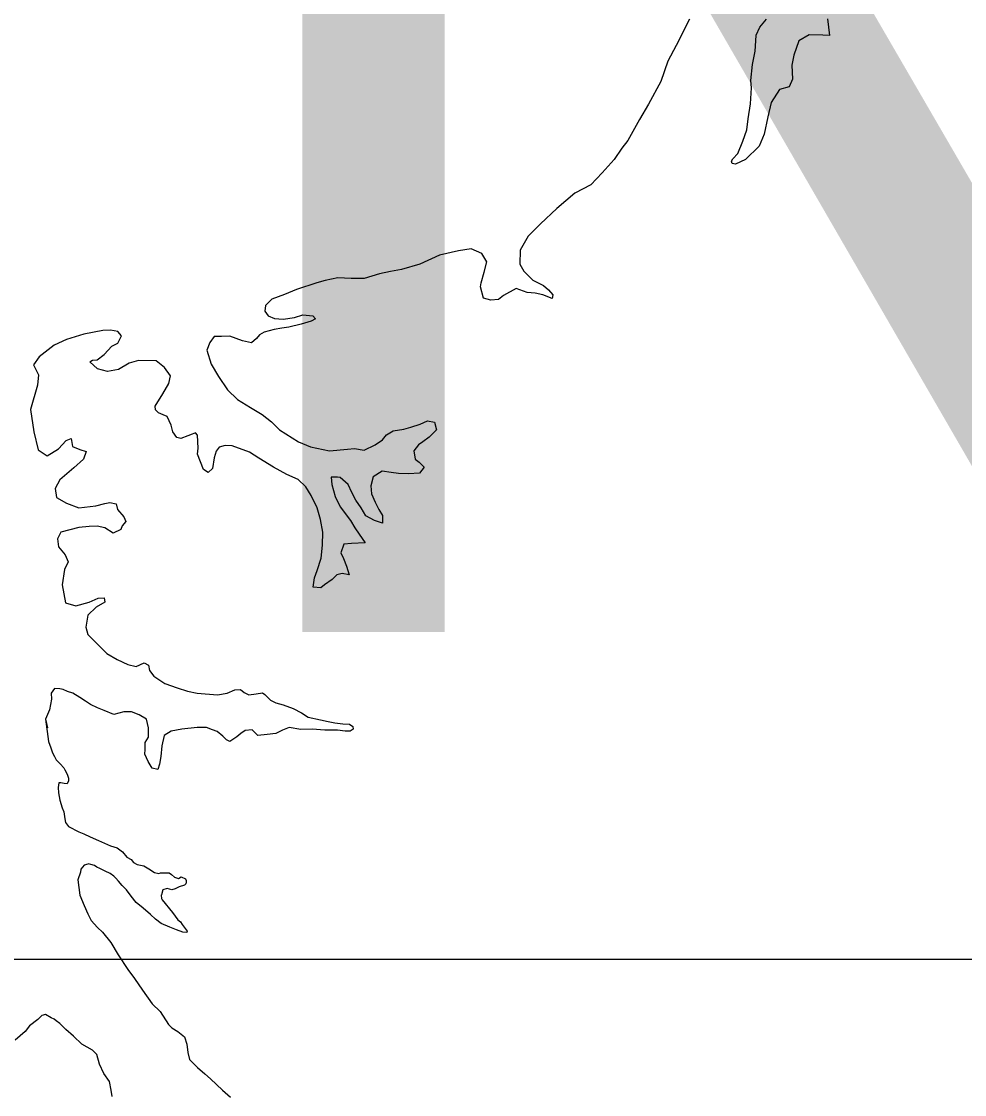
# Model space of a CAD drawing. Extents: x 31699 to 244310, y -8841 to 11474.
# Drawn here: x 93535.1 to 93711.6, y -4766.1 to -4565.2 of the extents above; entities that cross this region are included whole.
import ezdxf

# ---------------------------------------------------------------- set-up
doc = ezdxf.new("R2010")
doc.units = 0
doc.layers.add('Level 48', color=7, linetype='Continuous')
doc.layers.add('R_Draft', color=7, linetype='Continuous')

msp = doc.modelspace()

# ---------------------------------------------------------------- linework, layer by layer
at = {"layer": 'Level 48'}
msp.add_line((93322.3, -4740.74), (95322.3, -4740.74), dxfattribs=at)
at = {"layer": 'R_Draft'}
for points in [[(93660.09, -4564.74), (93657.62, -4569.65), (93656.05, -4572.62), (93654.77, -4576.44), (93652.42, -4580.68), (93650.72, -4583.51), (93648.57, -4587.48), (93647.45, -4588.9), (93646.01, -4590.99), (93643.77, -4593.5), (93641.66, -4595.73), (93638.68, -4597.31), (93635.31, -4600.16), (93632.21, -4603.07), (93629.9, -4605.38), (93628.4, -4608), (93628.36, -4610.61), (93629.12, -4611.93), (93630.81, -4613.58), (93632.76, -4614.62), (93633.7, -4615.41), (93634.52, -4616.34), (93634.39, -4617.01), (93632.65, -4616.36), (93631.24, -4616.05), (93629.7, -4615.94), (93627.69, -4615.16), (93625.3, -4616.46), (93624.38, -4617.21), (93622.91, -4617.36), (93621.57, -4616.98), (93621, -4614.85), (93621.13, -4614.11), (93621.7, -4612.1), (93622.21, -4610.16), (93621.26, -4608.63), (93619.24, -4607.73), (93616.91, -4608.09), (93613.31, -4608.94), (93609.66, -4610.59), (93606.2, -4611.58), (93604.13, -4612.01), (93602.07, -4612.43), (93599.21, -4613.28), (93596.8, -4613.31), (93594.33, -4613.14), (93591.93, -4613.64), (93590.4, -4614.13), (93586.54, -4615.38), (93584.35, -4616.28), (93581.96, -4617.18), (93580.77, -4618.34), (93580.65, -4619.41)], [(93685.94, -4564.66), (93686.32, -4567.8), (93685.05, -4567.75), (93682.51, -4567.65), (93680.59, -4568.81), (93679.62, -4571.49), (93679.24, -4573.37), (93679.41, -4575.97), (93678.76, -4577.39), (93676.97, -4577.88), (93675.39, -4580.37), (93674.76, -4583.05), (93674.07, -4586.27), (93673.16, -4588.49), (93670.59, -4590.99), (93668.73, -4591.89), (93668.06, -4591.76), (93667.99, -4591.3), (93668.19, -4590.89), (93669.17, -4589.88), (93670.08, -4587.59), (93670.85, -4585.44), (93671.09, -4583.37), (93671.52, -4580.62), (93671.68, -4577.62), (93671.6, -4576.21), (93671.89, -4573.2), (93672.39, -4570.72), (93672.5, -4568.78), (93672.56, -4567.71), (93673.27, -4566.23), (93674.52, -4564.75)], [(93580.65, -4619.41), (93581.26, -4620.27), (93582.47, -4620.79), (93584.08, -4620.9), (93586.21, -4620.6), (93587.74, -4620.11), (93589.61, -4620.29), (93590.15, -4620.81), (93589.29, -4621.29), (93587.43, -4621.85), (93585.16, -4622.42), (93583.83, -4622.57), (93582.36, -4622.86), (93580.5, -4623.35), (93579.64, -4623.83), (93579.11, -4624.51), (93578.12, -4625.32), (93576.45, -4624.94), (93574.1, -4624.11), (93572.56, -4624.13), (93571.16, -4624.15), (93570.37, -4625.29), (93569.79, -4626.7), (93570.63, -4629.3), (93571.99, -4631.62), (93573.63, -4634.14), (93575.52, -4635.91), (93577.95, -4637.42), (93580.17, -4638.72), (93581.92, -4640.1), (93583.41, -4641.62), (93586.92, -4643.84), (93589.2, -4644.82), (93592.75, -4645.57), (93596.09, -4645.26), (93597.42, -4645.1), (93599.23, -4645.41), (93601.29, -4644.45), (93602.68, -4643.5), (93603.4, -4642.55), (93604.66, -4641.8), (93606.66, -4641.5), (93607.99, -4641.15), (93609.72, -4640.53), (93611.05, -4639.91), (93612.39, -4640.16), (93612.74, -4641.62), (93611.42, -4642.98), (93610.23, -4643.86), (93609.37, -4644.41), (93608.52, -4645.56), (93608.8, -4647.09), (93609.55, -4647.68), (93610.43, -4648.6), (93609.57, -4649.75), (93607.5, -4649.85), (93605.63, -4649.8), (93604.3, -4649.62), (93602.62, -4649.38), (93600.9, -4650.4), (93600.45, -4652.08), (93600.61, -4653.61), (93601.3, -4655.14), (93601.98, -4656.54), (93602.66, -4657.66), (93602.68, -4659.06), (93601.14, -4658.62), (93599.53, -4657.7), (93598.64, -4656.25), (93597.68, -4654.79), (93596.93, -4653.33), (93596.24, -4651.87), (93594.75, -4650.55), (93594.22, -4650.49), (93593.08, -4650.51), (93593.17, -4651.84), (93593.8, -4654.11), (93594.76, -4656.03), (93596.66, -4658.61), (93597.48, -4659.94), (93598.3, -4661.13), (93599.39, -4662.78), (93596.86, -4662.89), (93595.45, -4663.04), (93594.87, -4664.65), (93595.36, -4665.71), (93595.91, -4667.17), (93596.4, -4668.77), (93595.13, -4668.52), (93594.13, -4668.74), (93593.27, -4669.62), (93591.81, -4670.64), (93591.09, -4671.18), (93589.68, -4671.07), (93589.93, -4669.33), (93590.44, -4667.98), (93591.21, -4665.63), (93591.45, -4663.23), (93591.48, -4660.75), (93591.05, -4658.42), (93590.42, -4656.22)], [(93590.42, -4656.22), (93589.32, -4653.9), (93588.3, -4652.31), (93586.88, -4650.93), (93584.73, -4649.95), (93582.24, -4648.58), (93579.54, -4646.95), (93577.79, -4645.77), (93574.5, -4644.61), (93573.23, -4644.56), (93572.1, -4644.85), (93571.51, -4645.59), (93571.19, -4646.86), (93570.82, -4648.87), (93570.03, -4649.62), (93569.15, -4649.03), (93568.04, -4646.17), (93568.16, -4645.03), (93568.06, -4642.63), (93567.66, -4642.17), (93567.06, -4642.44), (93566.26, -4642.72), (93564.93, -4643.27), (93564.19, -4643.08), (93563.45, -4642.02), (93563.09, -4640.76), (93562.34, -4639.1), (93561.6, -4638.84), (93560.73, -4638.45), (93560.18, -4637.86), (93560.11, -4637.19), (93561.55, -4634.9), (93562.66, -4632.95), (93562.97, -4631.54), (93561.88, -4629.95), (93560.33, -4628.7), (93556.99, -4628.61), (93555.26, -4629.11), (93553.27, -4630.34), (93551.2, -4630.7), (93549.33, -4630.19), (93547.91, -4628.87), (93548.37, -4628.6), (93549.24, -4628.52), (93550.56, -4627.5), (93552.01, -4625.94), (93553.14, -4625.39), (93553.79, -4624.05), (93553.11, -4623.19), (93551.77, -4622.94), (93550.3, -4623.03), (93546.77, -4623.74), (93543.51, -4624.72), (93541.25, -4625.75), (93538.41, -4627.93), (93537.36, -4629.48), (93538.32, -4631.34), (93538.08, -4633.28), (93536.8, -4637.84), (93537.39, -4641.98), (93538.24, -4645.37), (93539.92, -4646.49), (93542.04, -4645.19), (93543.49, -4643.63), (93544.42, -4643.22), (93544.64, -4644.75), (93546.05, -4645.33), (93547.19, -4645.65), (93546.68, -4647.13), (93544.9, -4648.76), (93542.25, -4651), (93541.41, -4652.61), (93541.63, -4654.28), (93543.51, -4655.32), (93545.86, -4656.23), (93549, -4655.85), (93550.73, -4655.43), (93551.66, -4655.21), (93552.8, -4655.46), (93553.08, -4656.53), (93554.24, -4657.92), (93554.65, -4658.78), (93553.92, -4659.59), (93553.67, -4660.26), (93552.27, -4660.95), (93550.72, -4659.97), (93549.25, -4659.66), (93547.78, -4659.74), (93545.84, -4659.9), (93542.45, -4660.75), (93541.86, -4662.03), (93542.02, -4663.5), (93543.31, -4665.01), (93543.86, -4666.34), (93543.14, -4667.76), (93542.71, -4670.64), (93543.36, -4674.03), (93545.3, -4674.54), (93547.77, -4673.91), (93549.43, -4673.15), (93550.56, -4673.07)], [(93550.56, -4673.07), (93550.71, -4673.87), (93549.11, -4674.82), (93547.53, -4676.32), (93547.16, -4678.53), (93547.51, -4679.92), (93549.34, -4681.77), (93551.1, -4683.48), (93552.98, -4684.59), (93555, -4685.57), (93556.54, -4685.95), (93558.07, -4685.26), (93558.88, -4685.65), (93559.09, -4686.65), (93559.84, -4687.71), (93561.93, -4689.08), (93564.21, -4689.92), (93566.16, -4690.56), (93567.97, -4690.94), (93571.78, -4691.22), (93573.58, -4690.93), (93575.04, -4690.31), (93576.11, -4690.23), (93576.78, -4690.82), (93577.66, -4691.21), (93578.99, -4691.06), (93580.19, -4690.84), (93580.66, -4691.17), (93581.68, -4692.22), (93582.69, -4692.74), (93584.09, -4693.13), (93585.97, -4693.77), (93587.52, -4694.62), (93588.73, -4695.4), (93591.08, -4695.9), (93592.49, -4696.22), (93593.76, -4696.47), (93595.23, -4696.65), (93596.5, -4696.7), (93597.11, -4697.16), (93597.18, -4697.63), (93596.58, -4698.03), (93595.65, -4698.05), (93594.24, -4697.87), (93591.84, -4697.83), (93589.5, -4697.66), (93587.36, -4697.69), (93585.22, -4697.32), (93583.96, -4697.87), (93582.7, -4698.49), (93581.09, -4698.65), (93579.36, -4698.87), (93578.28, -4697.75), (93576.94, -4697.9), (93576.15, -4698.45), (93575.42, -4699.06), (93574.1, -4699.94), (93573.49, -4699.68), (93572.81, -4698.96), (93571.73, -4698.1), (93570.86, -4697.78), (93569.72, -4697.33), (93567.98, -4697.35), (93565.12, -4697.66), (93563.12, -4698.02), (93561.79, -4698.84), (93561.35, -4700.78), (93561.17, -4702.79), (93560.93, -4704.2), (93560.61, -4705.2), (93559.53, -4704.95), (93558.78, -4703.69), (93558.16, -4702.36), (93558.22, -4701.49), (93558.27, -4700.16), (93558.86, -4699.15), (93558.9, -4697.41), (93558.48, -4695.81), (93557.13, -4694.96), (93555.72, -4694.38), (93554.25, -4694.4), (93552.39, -4694.89), (93550.57, -4694.18), (93549.36, -4693.66), (93548.02, -4693.01), (93547.08, -4692.43), (93546, -4691.7), (93544.72, -4690.92), (93543.71, -4690.6), (93542.9, -4690.21), (93542.3, -4690.08), (93541.3, -4690.03), (93540.64, -4690.91), (93540.72, -4692.04), (93540.35, -4694.05), (93539.57, -4695.8), (93539.99, -4697.4)], [(93539.57, -4695.8), (93540.16, -4699.94), (93540.58, -4701.13), (93540.92, -4702.06), (93541.27, -4702.79), (93541.61, -4703.39), (93542.35, -4704.12), (93543.03, -4704.91), (93543.24, -4705.24), (93543.65, -4706.1), (93543.93, -4706.83), (93543.93, -4707.3), (93543.67, -4707.91), (93543.07, -4707.85), (93542.47, -4707.72), (93542.07, -4707.73), (93541.95, -4708.6), (93542.03, -4709.6), (93542.31, -4710.93), (93542.73, -4712.4), (93543.01, -4713.13), (93543.23, -4714.46), (93543.37, -4715.13), (93543.91, -4715.85), (93545.86, -4716.9), (93546.8, -4717.22), (93547.95, -4717.8), (93549.49, -4718.52), (93551.78, -4719.49), (93552.98, -4719.87), (93553.99, -4720.59), (93554.81, -4721.59), (93555.62, -4722.04), (93556.09, -4722.64), (93556.76, -4722.96), (93557.97, -4723.21), (93558.91, -4723.8), (93559.99, -4724.46), (93560.8, -4724.65), (93561.13, -4724.57), (93562.73, -4724.55), (93563.2, -4724.88), (93563.74, -4725.34), (93564.48, -4725.6), (93565.01, -4725.32), (93565.82, -4725.65), (93565.89, -4725.98), (93565.9, -4726.45), (93565.83, -4726.58), (93565.63, -4726.85), (93564.64, -4727.2), (93563.84, -4727.54), (93563.24, -4727.75), (93562.37, -4727.5), (93561.57, -4727.71), (93561.32, -4728.65), (93561.25, -4728.71), (93561.33, -4729.38), (93561.46, -4729.58), (93563.36, -4731.96), (93564.38, -4733.35), (93564.86, -4733.74), (93565.2, -4734.21), (93566.08, -4735.46), (93566.02, -4735.73), (93565.28, -4735.68), (93564.14, -4735.22), (93562.87, -4734.71), (93561.25, -4734.06), (93560.17, -4733.21), (93559.23, -4732.35), (93557.88, -4731.17), (93556.59, -4730.11), (93555.64, -4728.92), (93554.76, -4727.73), (93553.94, -4726.94), (93553.27, -4726.08), (93552.79, -4725.56), (93552.38, -4725.16), (93551.71, -4724.7), (93550.77, -4724.25), (93549.76, -4723.73), (93549.22, -4723.47), (93548.75, -4723.2), (93548.08, -4723.01), (93547.61, -4722.89), (93547.55, -4722.95), (93546.81, -4723.1), (93546.22, -4723.84), (93546.16, -4724.44), (93545.65, -4725.85), (93546.02, -4728.72), (93546.85, -4730.65), (93547.53, -4732.24), (93548.15, -4733.5), (93549.3, -4734.76), (93550.25, -4735.68), (93551.81, -4737.6), (93553.18, -4739.92), (93555.02, -4742.63), (93556.25, -4744.35)], [(93556.25, -4744.35), (93557.74, -4746.54), (93559.58, -4749.05), (93561.07, -4750.5), (93562.64, -4752.95), (93563.25, -4753.54), (93564.39, -4754.26), (93565.61, -4755.25), (93566.03, -4756.65), (93566.25, -4758.18), (93566.53, -4759.51), (93568.02, -4760.96), (93569.44, -4762.15), (93570.46, -4763.13), (93572.75, -4765.24), (93574.24, -4766.56)], [(93552.06, -4766.39), (93551.91, -4765.26), (93551.56, -4763.59), (93550.53, -4762.13), (93549.71, -4760.34), (93549.22, -4758.54), (93548.41, -4757.75), (93546.39, -4756.65), (93544.83, -4755.13), (93543.41, -4753.88), (93542.26, -4752.76), (93541.59, -4752.23), (93541.25, -4751.97), (93540.64, -4751.71), (93539.63, -4751.06), (93538.9, -4751.27), (93538.18, -4752.01), (93536.59, -4753.17), (93535.8, -4754.25), (93533.95, -4755.88)]]:
    msp.add_lwpolyline(points, dxfattribs=at)

# ---------------------------------------------------------------- texts
at = {"layer": 'Level 48'}
msp.add_text('INSET - 4', height=240, dxfattribs=at).set_placement((93472.18, -4679.45))

doc.saveas('drawing.dxf')
